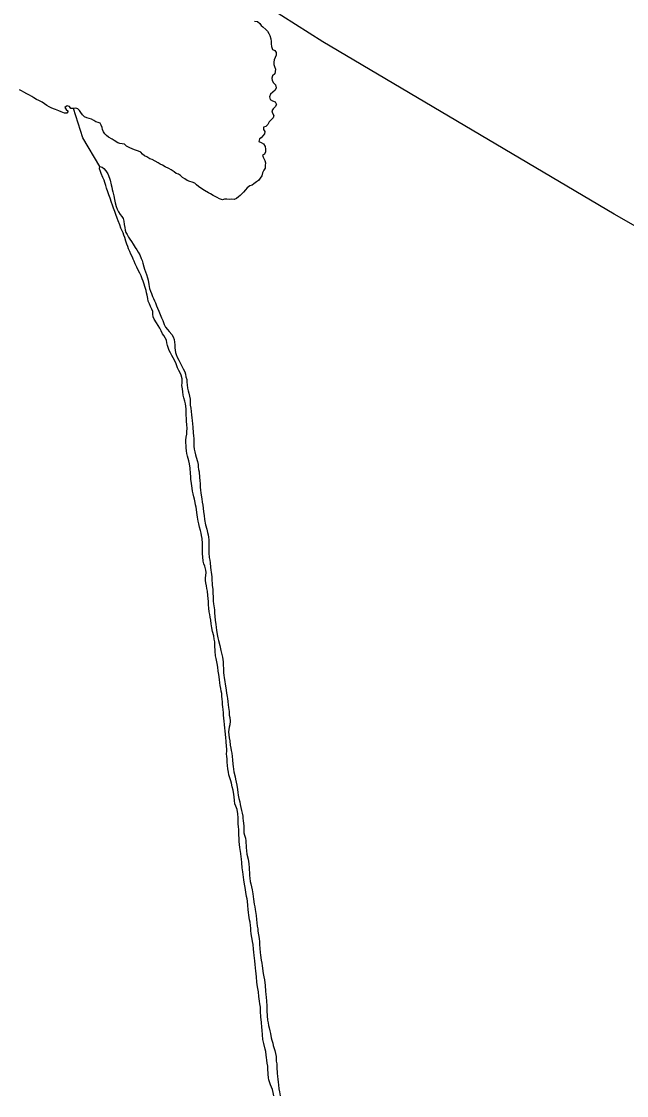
# Model space of a CAD drawing. Extents: x 3177185 to 3215018, y 812988 to 838321.
# Drawn here: x 3196178 to 3196996, y 830862 to 832315 of the extents above; entities that cross this region are included whole.
import ezdxf

# ---------------------------------------------------------------- set-up
doc = ezdxf.new("R2010")
doc.units = 0
doc.layers.add('V-TOPO-SHOR', color=7, linetype='Continuous')

msp = doc.modelspace()

# ---------------------------------------------------------------- linework, layer by layer
at = {"layer": 'V-TOPO-SHOR'}
for points in [[(3198315.9, 831274.1), (3197501.1, 831756.6), (3196979.5, 832054.4), (3196585.5, 832287.2), (3196511.6, 832334.2), (3196501.1, 832358.2)], [(3196493.3, 832315.3), (3196497.3, 832314.7), (3196500.2, 832312.1), (3196502.2, 832309.7), (3196504.5, 832307.5), (3196508.6, 832304), (3196510.8, 832301.7), (3196512.5, 832298.7), (3196513.8, 832295.8), (3196515.2, 832291.3), (3196515.9, 832288), (3196515.7, 832284.9), (3196516.2, 832280.9), (3196517.6, 832277), (3196520.6, 832275.7), (3196522.3, 832272.8), (3196522.7, 832269.5), (3196521.2, 832266), (3196519.8, 832263), (3196519.4, 832259.9), (3196519.1, 832256.9), (3196520.2, 832254), (3196521.5, 832250.4), (3196521.3, 832247.3), (3196520.5, 832244), (3196517.6, 832241.5), (3196516.6, 832238.1), (3196517.2, 832234.9), (3196519, 832231.9), (3196521.6, 832229.4), (3196522.6, 832225.1), (3196521.1, 832222), (3196518.1, 832219.4), (3196514.7, 832216.7), (3196513.6, 832212.9), (3196514.4, 832209.3), (3196517.5, 832207.5), (3196521.2, 832206.3), (3196522.9, 832202.5), (3196521.3, 832199.4), (3196518.5, 832196.9), (3196516.5, 832194.1), (3196517.3, 832190.8), (3196519.1, 832187.9), (3196518.6, 832184.6), (3196515.7, 832181.9), (3196513.2, 832179.3), (3196511.4, 832175.6), (3196508.4, 832172.9), (3196505.2, 832172.1), (3196505.2, 832168.8), (3196507.1, 832166.1), (3196506.5, 832162.9), (3196504.5, 832160.2), (3196502.4, 832157.7), (3196499.8, 832156.1), (3196498.9, 832152.8)], [(3196245, 832197.3), (3196242.8, 832199.9), (3196239.9, 832200.7), (3196236.9, 832198.7), (3196238.5, 832195.9), (3196241.1, 832193.6), (3196239.6, 832190.7), (3196236.2, 832190.7), (3196231.6, 832192.8), (3196228.5, 832194.2), (3196224.3, 832195.7), (3196221.2, 832196.8), (3196218.2, 832198), (3196215.4, 832199.4), (3196212.5, 832201.1), (3196209.2, 832203.6), (3196205.9, 832205.7), (3196201.7, 832207.9), (3196198.5, 832209.6), (3196194.6, 832211.8), (3196191.9, 832213.4), (3196188.8, 832215.3), (3196185.5, 832217.1), (3196181.4, 832219.2), (3196178.1, 832221), (3196175.6, 832222.5)], [(3196498.9, 832152.8), (3196502.1, 832151.2), (3196505.4, 832149.5), (3196507.5, 832145.6), (3196507.9, 832142.2), (3196508.2, 832138.7), (3196506.7, 832135.6), (3196503.9, 832134.2), (3196504.8, 832131.2), (3196507.1, 832127.1), (3196507.9, 832123.9), (3196507.8, 832120.3), (3196507.6, 832116.5), (3196505.6, 832113.6), (3196504.2, 832110), (3196503.2, 832106.2), (3196501, 832103), (3196498.5, 832099.8), (3196495.8, 832097.9), (3196492.4, 832095.1), (3196489.8, 832093.4), (3196486.8, 832092.4), (3196483.3, 832089.8), (3196480.8, 832087.1), (3196478.3, 832084.2), (3196476, 832081.8), (3196473.9, 832079.6), (3196471.6, 832077.6), (3196468.8, 832075.4), (3196465.9, 832074.2), (3196462.7, 832074.5), (3196459.3, 832074.1), (3196455.9, 832074.5), (3196452.6, 832074.6), (3196449.7, 832073.7), (3196446, 832075.1), (3196442.7, 832076.7), (3196440, 832078.1), (3196437.2, 832079.5), (3196433.7, 832081.6), (3196430.9, 832083.2), (3196425.5, 832086.3), (3196421.8, 832088.7), (3196417.3, 832091.7), (3196414.6, 832094), (3196412.4, 832096.1), (3196408.9, 832097.6), (3196405.8, 832098.6), (3196402, 832099.8), (3196398.8, 832101.9), (3196395.7, 832104.1), (3196393.3, 832106.5), (3196390.5, 832108.4), (3196387.3, 832109.2), (3196384.4, 832111.4), (3196380.5, 832114.1), (3196377.4, 832115.9), (3196372.4, 832118.5), (3196368.7, 832120.6), (3196365.6, 832122), (3196363, 832123.6), (3196358.9, 832126.1), (3196354.7, 832128.1), (3196351.8, 832129.3), (3196347.5, 832131.8), (3196344.5, 832133.4), (3196341.8, 832135.3), (3196339.6, 832138), (3196336.5, 832139.5), (3196332.4, 832140.7), (3196328.5, 832142.2), (3196323.5, 832144.4), (3196320.2, 832146.1), (3196317.3, 832148.9), (3196314.1, 832149.6), (3196311, 832149.7), (3196308.2, 832150.9), (3196303.2, 832154), (3196300.6, 832155.7), (3196295.8, 832158.4), (3196293.1, 832160.7), (3196290.8, 832163), (3196289.2, 832165.5), (3196287.8, 832168.6), (3196287.3, 832171.6), (3196286, 832174.7), (3196284.7, 832177.4), (3196281.8, 832178.4), (3196278.6, 832179.3), (3196275.7, 832181.2), (3196272.7, 832182.6), (3196269.5, 832183.6), (3196266.6, 832184.6), (3196263.2, 832185.8), (3196260.7, 832188.6), (3196258.4, 832192), (3196256.5, 832194.7), (3196254.4, 832196.9), (3196251.4, 832197.6), (3196248.3, 832197.3), (3196245, 832197.3)], [(3196284, 832118.6), (3196260.9, 832157.4), (3196248.3, 832197.3)], [(3196399.7, 831797.9), (3196398.8, 831801.4), (3196397.8, 831805.9), (3196396.9, 831809.5), (3196396.1, 831813.8), (3196395.6, 831818), (3196395, 831822.4), (3196395.3, 831826.1), (3196395.2, 831831.5), (3196393.9, 831836.4), (3196392.7, 831839.5), (3196390.8, 831842.9), (3196389.1, 831846.5), (3196387.1, 831851.8), (3196385.7, 831855.1), (3196383.3, 831860), (3196381.6, 831863), (3196379.4, 831866.8), (3196378, 831869.7), (3196377, 831872.8), (3196375.6, 831876.6), (3196374.6, 831880.1), (3196374.2, 831883.7), (3196372.5, 831887.1), (3196370.5, 831890), (3196368.6, 831892.6), (3196366.8, 831896.7), (3196365.1, 831900.1), (3196362.9, 831903.8), (3196360.6, 831907.5), (3196357.5, 831912.2), (3196356.3, 831915.6), (3196355.8, 831919.1), (3196355.5, 831922.7), (3196354.3, 831926), (3196352.7, 831929.6), (3196351.3, 831932.8), (3196349.6, 831936.6), (3196348.9, 831940.1), (3196347.9, 831944.6), (3196347.1, 831948.1), (3196346.5, 831951.2), (3196345, 831956.4), (3196344.1, 831959.5), (3196342.8, 831963.5), (3196341.3, 831967), (3196340, 831970.7), (3196337.9, 831974.7), (3196336, 831978.5), (3196334.2, 831982.5), (3196331.9, 831987.3), (3196330.5, 831990.5), (3196329.2, 831993.4), (3196328.2, 831996.3), (3196326, 832000), (3196324.5, 832003.8), (3196322.8, 832007.2), (3196321.7, 832010.4), (3196320.4, 832013.7), (3196319.2, 832017.6), (3196317.7, 832022.7), (3196316.7, 832025.8), (3196315.5, 832028.9), (3196312.6, 832035.5), (3196311, 832039.7), (3196308.9, 832045.3), (3196307.6, 832048.8), (3196305.6, 832053.7), (3196304.2, 832057.7), (3196302.5, 832062.5), (3196301.1, 832066.6), (3196300, 832070), (3196297.9, 832076), (3196296.3, 832080.3), (3196294.8, 832084.4), (3196293.2, 832089.5), (3196292.3, 832092.9), (3196290.8, 832097), (3196289.7, 832100.2), (3196288.2, 832103.7), (3196286, 832109.1), (3196284.8, 832112), (3196283.8, 832115.6), (3196284, 832118.6), (3196287, 832118), (3196289.5, 832116.2), (3196292.1, 832113), (3196294.9, 832108.8), (3196296.9, 832103.2), (3196298.1, 832100.2), (3196299.4, 832093.9), (3196300.2, 832091), (3196300.9, 832087.7), (3196301.7, 832084.7), (3196303.1, 832078.9), (3196303.7, 832074.3), (3196304.7, 832069.5), (3196306.1, 832064.6), (3196307.6, 832060.9), (3196309.1, 832057.3), (3196311.4, 832053.9)], [(3196311.4, 832053.9), (3196313.8, 832051.3), (3196315.5, 832048.4), (3196316.4, 832044.7), (3196317, 832040.2), (3196317.8, 832036.4), (3196318.4, 832032.7), (3196319.2, 832029.6), (3196321, 832026.6), (3196322.7, 832023), (3196324.7, 832020.3), (3196326.7, 832017.2), (3196329, 832013.5), (3196332, 832009.1), (3196334.1, 832005.9), (3196336, 832002.8), (3196338.1, 831999.1), (3196340.1, 831994.5), (3196341.1, 831991.6), (3196342.3, 831987.9), (3196343.5, 831983), (3196344.6, 831980.1), (3196347.1, 831972.7), (3196348.6, 831968.3), (3196349.6, 831964.9), (3196350.2, 831959.3), (3196351.3, 831953.8), (3196352.7, 831950.1), (3196353.9, 831946.9), (3196355.3, 831943.1), (3196356.8, 831940.2), (3196357.9, 831936.9), (3196359.2, 831934.2), (3196360.5, 831930.5), (3196362.1, 831927.1), (3196363.9, 831923.3), (3196365.8, 831918.8), (3196367.6, 831914.2), (3196369.2, 831910.5), (3196371.2, 831905.2), (3196372.9, 831901.6), (3196375.5, 831898.4), (3196378, 831895.5), (3196381.2, 831891.4), (3196383.1, 831888.5), (3196384.5, 831884.8), (3196384.9, 831881.2), (3196385.5, 831877.7), (3196385.6, 831873.3), (3196386.3, 831867.3), (3196387.4, 831864.4), (3196388.6, 831860.8), (3196390.7, 831856.8), (3196392.3, 831853.9), (3196394.2, 831850.5), (3196396.7, 831845.3), (3196398.8, 831841), (3196399.9, 831838), (3196400.5, 831834.4), (3196401.5, 831830.6), (3196401.8, 831827.2), (3196402.1, 831823.4), (3196402.7, 831819.1), (3196403.5, 831815.5), (3196404.3, 831812.2), (3196406, 831803.9), (3196406.1, 831800.5), (3196406.4, 831796), (3196406.9, 831791.7), (3196407.4, 831787.3), (3196408, 831782.7), (3196408.5, 831778.8), (3196408.8, 831775), (3196409.3, 831770.9), (3196409.6, 831766.4), (3196410.4, 831758.7), (3196410.8, 831754.4), (3196411, 831751), (3196411.2, 831746), (3196411.2, 831740.5), (3196411.8, 831736.2), (3196412.4, 831732.9), (3196413.2, 831728.8), (3196414.1, 831725.7), (3196416, 831719.9), (3196416.8, 831715.7), (3196417.2, 831712.5), (3196417.5, 831709.1), (3196418.2, 831705.6), (3196418.8, 831698.2), (3196419.1, 831694.1), (3196419.6, 831689.5), (3196419.9, 831684.7), (3196420.2, 831681.6), (3196420.5, 831676.9), (3196422.1, 831669.2), (3196422.5, 831664.6), (3196423.2, 831660.5), (3196423.6, 831656.5), (3196424.4, 831651.7), (3196424.9, 831646.9)], [(3196452.7, 831363.8), (3196452.2, 831368.4), (3196451.7, 831372.5), (3196451.2, 831376.7), (3196451.1, 831379.7), (3196450.8, 831384.4), (3196450.5, 831387.9), (3196450, 831391.1), (3196449.7, 831394.3), (3196449.4, 831398.6), (3196449.2, 831401.9), (3196448.9, 831405.9), (3196448.1, 831408.9), (3196447.5, 831412.9), (3196446.9, 831416.9), (3196446.2, 831420.4), (3196445.8, 831424.9), (3196445, 831431.8), (3196444.1, 831436.1), (3196443.4, 831441.5), (3196442.5, 831446.4), (3196441.3, 831453.3), (3196440.6, 831456.8), (3196440.2, 831463.1), (3196439.7, 831471), (3196439.5, 831475.7), (3196438.7, 831479.6), (3196438, 831483.9), (3196436.6, 831490), (3196435.5, 831494.6), (3196434.7, 831500.3), (3196434.1, 831505.3), (3196433.3, 831509.2), (3196432.7, 831512.9), (3196432.1, 831516.6), (3196431.4, 831521.3), (3196431, 831525.8), (3196430.8, 831530.4), (3196430.5, 831534.4), (3196429.9, 831538.7), (3196429.6, 831544.2), (3196428.8, 831547.9), (3196428.2, 831551.6), (3196427.5, 831555.7), (3196426.9, 831558.8), (3196426.7, 831562.3), (3196427.5, 831565.7), (3196427.7, 831569.4), (3196427.2, 831572.9), (3196425.9, 831578), (3196424.7, 831581.5), (3196423.9, 831585), (3196423.2, 831591), (3196422.8, 831594.9), (3196423, 831600.6), (3196422.8, 831604.5), (3196422.7, 831609), (3196422.3, 831615.5), (3196421.4, 831619.7), (3196420.9, 831623), (3196420, 831626.2), (3196418.9, 831631.1), (3196418, 831635.3), (3196417.1, 831639.1), (3196416.1, 831644.5), (3196415, 831650.8), (3196414.6, 831654.6), (3196414.3, 831658.1), (3196413.5, 831661.2), (3196413, 831664.4), (3196412.2, 831668.6), (3196411.2, 831671.9), (3196410.1, 831675.9), (3196409.5, 831679.6), (3196408.7, 831683.8), (3196407.9, 831689.9), (3196407.3, 831695.7), (3196407.1, 831699.4), (3196406.8, 831703.3), (3196406.2, 831710.6), (3196405.2, 831716.6), (3196404.3, 831720.8), (3196402.6, 831726.9), (3196401.8, 831730.4), (3196401.2, 831734.3), (3196401, 831738), (3196400.7, 831741.5), (3196400.4, 831745), (3196400.4, 831748.6), (3196401, 831752.6), (3196401.5, 831756.6), (3196401.8, 831759.9), (3196402.2, 831764.9), (3196401.9, 831769.3), (3196401.3, 831774.1), (3196401.1, 831778.4), (3196400.9, 831782.1), (3196400.9, 831786.8), (3196400.6, 831790.7), (3196400.2, 831794.6), (3196399.7, 831797.9)], [(3196424.9, 831646.9), (3196425.5, 831641.4), (3196426.9, 831633.9), (3196428.5, 831628.2), (3196429.7, 831623.5), (3196430.5, 831620.5), (3196431.1, 831617.5), (3196431.4, 831613.8), (3196431.6, 831608.9), (3196431.4, 831604.4), (3196431.4, 831600.7), (3196431.4, 831596.1), (3196432.1, 831589.8), (3196432.7, 831586.4), (3196433.2, 831582.8), (3196433.8, 831576.9), (3196434.3, 831572.9), (3196434.7, 831569.9), (3196435.3, 831563.9), (3196435.5, 831558.6), (3196436, 831555.3), (3196436, 831552), (3196436.8, 831547.1), (3196436.9, 831543.4), (3196437.2, 831535), (3196437.4, 831530.9), (3196437.9, 831527.2), (3196439, 831519.2), (3196439.3, 831514.4), (3196439.6, 831510.7), (3196440.1, 831504.7), (3196440.7, 831499.8), (3196441.2, 831495.4), (3196441.6, 831491.7), (3196442.7, 831485.7), (3196443.8, 831481.3), (3196444.4, 831477.7), (3196446.3, 831470.8), (3196447.8, 831464.2), (3196449.1, 831458.5), (3196449.9, 831455), (3196450.3, 831451.9), (3196450.6, 831448.9), (3196450.8, 831444.7), (3196451.1, 831439.5), (3196451.4, 831434), (3196451.6, 831430.9), (3196452.2, 831426.9), (3196453, 831422.1), (3196453.5, 831418.6), (3196454.4, 831413.8), (3196454.9, 831410.5), (3196455.5, 831406.3), (3196456.1, 831402), (3196456.6, 831399), (3196457, 831395.3), (3196457.7, 831390.7), (3196458, 831387.1), (3196458.8, 831381.8), (3196459.1, 831376.5), (3196459.7, 831373.3), (3196460.3, 831368.7), (3196460, 831363.5), (3196459.1, 831360.3), (3196458.2, 831354), (3196458.4, 831349.8), (3196459, 831345.8), (3196459.6, 831342), (3196460.4, 831336), (3196461, 831332), (3196461.8, 831328.6), (3196462.4, 831325.2), (3196463, 831320.6), (3196463.5, 831316), (3196464, 831310.3), (3196464.3, 831307.3), (3196465.4, 831299.8), (3196466.9, 831293.2), (3196467.6, 831289.9), (3196468.5, 831286.1), (3196469.3, 831281.9), (3196470.2, 831276.1), (3196470.7, 831271.8), (3196471.3, 831268.3), (3196472.2, 831264.1), (3196473.2, 831259.2), (3196473.9, 831255.8), (3196474.9, 831251.7), (3196475.6, 831247.6), (3196476.4, 831244), (3196477.3, 831240.2), (3196477.5, 831237.1), (3196477.8, 831233.9), (3196478.3, 831230.7), (3196478.6, 831226.5), (3196478.6, 831221.8), (3196478.9, 831217.3), (3196479.8, 831214.1), (3196480.8, 831210.2), (3196481.4, 831206.6), (3196481.7, 831197.6)], [(3196511.6, 830891.1), (3196511.2, 830898.7), (3196511.2, 830902), (3196510.4, 830905.9), (3196510, 830910), (3196509.2, 830913.7), (3196508.9, 830916.9), (3196508.6, 830921.7), (3196507.6, 830924.9), (3196505.6, 830932.3), (3196504.5, 830937.8), (3196503.9, 830944), (3196503.4, 830950.4), (3196503.1, 830954.6), (3196502.6, 830960.7), (3196502.2, 830964.8), (3196501.9, 830967.9), (3196501.5, 830976.1), (3196501.1, 830981.7), (3196500.4, 830986.2), (3196500, 830989.7), (3196499.2, 830996.2), (3196498.4, 831002.6), (3196497.8, 831006.8), (3196496.9, 831011.7), (3196496.4, 831015.8), (3196495.9, 831022.4), (3196495.3, 831027.3), (3196494.8, 831030.4), (3196494.4, 831034.9), (3196494, 831039.5), (3196493.6, 831044.5), (3196492.6, 831051.6), (3196492.3, 831056.1), (3196492, 831059.9), (3196491.5, 831066.3), (3196490.7, 831070.6), (3196490, 831073.7), (3196489, 831078), (3196488.6, 831081.4), (3196488.3, 831084.8), (3196488.3, 831088.3), (3196487.6, 831092.1), (3196487.2, 831096.6), (3196486.5, 831100), (3196485.3, 831106.3), (3196485.1, 831109.8), (3196484.8, 831113.6), (3196484.3, 831119), (3196483.6, 831124.8), (3196483.1, 831128.4), (3196482.5, 831131.5), (3196481.5, 831137.3), (3196481.1, 831140.4), (3196480.5, 831143.6), (3196479.5, 831148), (3196478.7, 831153.9), (3196478, 831161.2), (3196477.5, 831164.6), (3196476.6, 831170), (3196476.1, 831177.1), (3196475.6, 831182.1), (3196475.3, 831185.2), (3196474.8, 831189.6), (3196473.4, 831197.5), (3196472.6, 831205.6), (3196472.3, 831210.7), (3196472.2, 831213.8), (3196472.2, 831217.4), (3196472, 831221.4), (3196471.5, 831225.9), (3196471.1, 831229.4), (3196470.9, 831233), (3196470.9, 831237.9), (3196470.7, 831243.1), (3196469.6, 831249.1), (3196467.8, 831253.5), (3196466.7, 831256.6), (3196466.1, 831261.2), (3196465.5, 831266.1), (3196465.1, 831269.3), (3196464.2, 831275.3), (3196463.1, 831279.9), (3196462, 831284.5), (3196461, 831287.9), (3196458.6, 831295.7), (3196457.9, 831299.6), (3196457.1, 831304.2), (3196456.3, 831312.9), (3196456, 831317.4), (3196455.7, 831320.5), (3196455.5, 831324.5), (3196455.7, 831328.1), (3196455.6, 831331.2), (3196455.5, 831334.3), (3196454.9, 831341), (3196454.4, 831346.4), (3196453.9, 831350.4), (3196453.4, 831355.5), (3196453, 831359), (3196452.7, 831363.8)], [(3196481.7, 831197.6), (3196482.2, 831193.2), (3196483, 831188.6), (3196484.4, 831181.8), (3196485, 831178.5), (3196485.3, 831175.4), (3196485.8, 831170.3), (3196486.1, 831167.2), (3196486.4, 831163.7), (3196486.6, 831159.6), (3196486.7, 831156.2), (3196487.4, 831151.6), (3196488.1, 831148.5), (3196489.2, 831144.2), (3196490, 831140.2), (3196490.8, 831135), (3196491.4, 831131.3), (3196491.9, 831127.8), (3196492.9, 831121), (3196493.6, 831117.2), (3196494, 831113.8), (3196495.3, 831105.8), (3196495.8, 831100.3), (3196496.4, 831095.8), (3196497, 831091.2), (3196497.5, 831087.6), (3196497.9, 831084.5), (3196498.6, 831079.3), (3196499.3, 831074.5), (3196499.8, 831070.1), (3196500.1, 831066.5), (3196500.6, 831061.1), (3196500.9, 831055.8), (3196501.5, 831051.8), (3196502.3, 831045.3), (3196502.9, 831041.2), (3196503.6, 831037.6), (3196505.1, 831027.1), (3196505.9, 831022.6), (3196506.5, 831018.6), (3196507.5, 831010.8), (3196507.9, 831003.4), (3196508.6, 830999), (3196509, 830995), (3196509.3, 830989.7), (3196509.7, 830983.4), (3196509.8, 830976.8), (3196510.3, 830969.8), (3196510.9, 830964.1), (3196511.6, 830960.4), (3196512.2, 830956.7), (3196513.1, 830953.7), (3196514, 830949.7), (3196514.8, 830946), (3196515.9, 830940), (3196516.5, 830936.8), (3196517.8, 830932.8), (3196518.5, 830929.7), (3196520.5, 830923.1), (3196521.5, 830919.1), (3196522.3, 830915), (3196522.4, 830911.6), (3196522.7, 830908.4), (3196523.2, 830904.8), (3196523.4, 830900.1), (3196524, 830892.2), (3196524.5, 830887.9), (3196524.8, 830884.3), (3196525.2, 830880.1), (3196525.6, 830876.4), (3196526.2, 830871.2), (3196526.8, 830867.2), (3196528, 830861.8)], [(3196519.4, 830861.7), (3196518.5, 830866.4), (3196517.7, 830870.3), (3196516.3, 830873.3), (3196514.7, 830876.7), (3196512.5, 830883.2), (3196512.2, 830886.2), (3196511.6, 830891.1)]]:
    msp.add_lwpolyline(points, dxfattribs=at)

doc.saveas('drawing.dxf')
